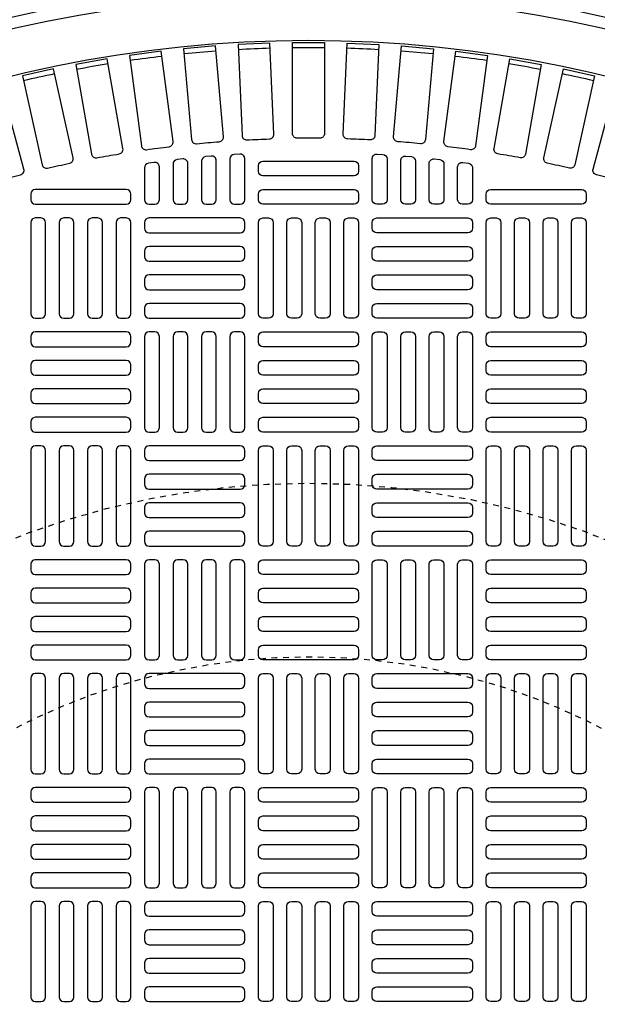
# Model space of a CAD drawing. Extents: x -285 to 5863, y 308 to 3178.
# Tile 452 of 622: x 1520 to 1530, y 1403 to 1420. Entities that reach past the tile are written whole.
import ezdxf

# ---------------------------------------------------------------- set-up
doc = ezdxf.new("R2010")
doc.units = 0
doc.header["$MEASUREMENT"] = 0
doc.linetypes.add('HIDDEN2', pattern=[0.28125, 0.1875, -0.09375])
doc.layers.get('DEFPOINTS').update_dxf_attribs({"linetype": 'CONTINUOUS'})
for name, color, linetype in [('TANK-MANHOLE-COVER-40', 2, 'CONTINUOUS'), ('TANK-MANHOLE-COVER-HATCH-40', 252, 'CONTINUOUS'), ('TANK-SLOPE', 3, 'CONTINUOUS')]:
    doc.layers.add(name, color=color, linetype=linetype)

msp = doc.modelspace()

# ---------------------------------------------------------------- linework, layer by layer
at = {"layer": 'DEFPOINTS', "color": 8, "linetype": 'HIDDEN2', "ltscale": 0.125}
msp.add_circle((1524.87105, 1398.01916), 14, dxfattribs=at)
msp.add_circle((1524.87105, 1398.01916), 14, dxfattribs=at)
msp.add_circle((1524.87105, 1398.01916), 14, dxfattribs=at)
msp.add_circle((1524.87105, 1398.01916), 14, dxfattribs=at)
at = {"layer": 'DEFPOINTS', "color": 8, "linetype": 'HIDDEN2', "ltscale": 0.5}
msp.add_circle((1524.87105, 1398.01916), 11, dxfattribs=at)
msp.add_circle((1524.87105, 1398.01916), 11, dxfattribs=at)
msp.add_circle((1524.87105, 1398.01916), 11, dxfattribs=at)
msp.add_circle((1524.87105, 1398.01916), 11, dxfattribs=at)
at = {"layer": 'TANK-MANHOLE-COVER-40', "color": 4, "linetype": 'Continuous'}
msp.add_circle((1524.87181, 1398.01916), 22.63902, dxfattribs=at)
at = {"layer": 'TANK-MANHOLE-COVER-40', "color": 1, "linetype": 'Continuous'}
msp.add_circle((1524.87181, 1398.01916), 22.44094, dxfattribs=at)
at = {"layer": 'TANK-MANHOLE-COVER-40', "color": 2, "linetype": 'Continuous'}
msp.add_circle((1524.87181, 1398.01916), 21.65354, dxfattribs=at)
at = {"layer": 'TANK-MANHOLE-COVER-HATCH-40', "linetype": 'Continuous'}
for points in [[(1522.93688, 1417.88578, -0.00491171), (1523.32754, 1417.91996, 0.41709369), (1523.39989, 1418.00533), (1523.26256, 1419.5751), (1522.71347, 1419.52706), (1522.85081, 1417.95729, 0.41709369), (1522.93688, 1417.88578)], [(1523.8053, 1417.95128, -0.00491171), (1524.19708, 1417.96838, 0.41709369), (1524.27308, 1418.05051), (1524.20435, 1419.62478), (1523.65369, 1419.60074), (1523.72242, 1418.02647, 0.41709369), (1523.8053, 1417.95128)], [(1525.06789, 1417.97883, 0.00491171), (1524.67574, 1417.97883, -0.41709369), (1524.59622, 1418.05756), (1524.59622, 1419.63333), (1525.1474, 1419.63333), (1525.1474, 1418.05756, -0.41709369), (1525.06789, 1417.97883)], [(1525.93833, 1417.95128, 0.00491171), (1525.54655, 1417.96838, -0.41709369), (1525.47055, 1418.05051), (1525.53928, 1419.62478), (1526.08994, 1419.60074), (1526.0212, 1418.02647, -0.41709369), (1525.93833, 1417.95128)], [(1526.80674, 1417.88578, 0.00491171), (1526.41608, 1417.91996, -0.41709369), (1526.34373, 1418.00533), (1526.48107, 1419.5751), (1527.03015, 1419.52706), (1526.89282, 1417.95729, -0.41709369), (1526.80674, 1417.88578)], [(1521.21276, 1417.64155, -0.00491171), (1521.59895, 1417.70964, 0.41709369), (1521.66359, 1417.80099), (1521.38996, 1419.35282), (1520.84715, 1419.25711), (1521.12078, 1417.70528, 0.41709369), (1521.21276, 1417.64155)], [(1522.07215, 1417.78248, -0.00491171), (1522.46095, 1417.83366, 0.41709369), (1522.52951, 1417.9221), (1522.32383, 1419.48439), (1521.77737, 1419.41245), (1521.98304, 1417.85016, 0.41709369), (1522.07215, 1417.78248)], [(1527.67147, 1417.78248, 0.00491171), (1527.28267, 1417.83366, -0.41709369), (1527.21412, 1417.9221), (1527.4198, 1419.48439), (1527.96626, 1419.41245), (1527.76058, 1417.85016, -0.41709369), (1527.67147, 1417.78248)], [(1528.53087, 1417.64155, 0.00491171), (1528.14468, 1417.70964, -0.41709369), (1528.08004, 1417.80099), (1528.35367, 1419.35282), (1528.89648, 1419.25711), (1528.62285, 1417.70528, -0.41709369), (1528.53087, 1417.64155)], [(1520.36032, 1417.46326, -0.00491171), (1520.74318, 1417.54814, 0.41709369), (1520.80377, 1417.64222), (1520.46271, 1419.18064), (1519.92459, 1419.06134), (1520.26565, 1417.52292, 0.41709369), (1520.36032, 1417.46326)], [(1529.38331, 1417.46326, 0.00491171), (1529.00045, 1417.54814, -0.41709369), (1528.93986, 1417.64222), (1529.28092, 1419.18064), (1529.81904, 1419.06134), (1529.47798, 1417.52292, -0.41709369), (1529.38331, 1417.46326)], [(1519.51648, 1417.24797, -0.00491171), (1519.89527, 1417.34947, 0.41709369), (1519.95169, 1417.4461), (1519.54385, 1418.96818), (1519.01145, 1418.82552), (1519.41929, 1417.30344, 0.41709369), (1519.51648, 1417.24797)], [(1530.22715, 1417.24797, 0.00491171), (1529.84836, 1417.34947, -0.41709369), (1529.79193, 1417.4461), (1530.19977, 1418.96818), (1530.73217, 1418.82552), (1530.32433, 1417.30344, -0.41709369), (1530.22715, 1417.24797)]]:
    msp.add_lwpolyline(points, format="xyb", dxfattribs=at)
for points in [[(1523.19859, 1416.83806, 0.41421356), (1523.27733, 1416.9168), (1523.27733, 1417.59307, 0.44006189), (1523.19171, 1417.67151), (1523.09328, 1417.66288, 0.3888292), (1523.02142, 1417.58444), (1523.02142, 1416.9168), (1523.02142, 1416.9168, 0.41421356), (1523.10016, 1416.83806), (1523.19859, 1416.83806)], [(1523.69071, 1416.83806, 0.41421356), (1523.76945, 1416.9168), (1523.76945, 1417.62893, 0.43261554), (1523.6858, 1417.70751), (1523.58737, 1417.70136, 0.39604796), (1523.51355, 1417.62277), (1523.51355, 1416.9168), (1523.51355, 1416.9168, 0.41421356), (1523.59229, 1416.83806), (1523.69071, 1416.83806)], [(1526.05292, 1416.83806, -0.41421356), (1525.97418, 1416.9168), (1525.97418, 1417.62893, -0.43261554), (1526.05783, 1417.70751), (1526.15625, 1417.70136, -0.39604796), (1526.23008, 1417.62277), (1526.23008, 1416.9168), (1526.23008, 1416.9168, -0.41421356), (1526.15134, 1416.83806), (1526.05292, 1416.83806)], [(1526.54504, 1416.83806, -0.41421356), (1526.4663, 1416.9168), (1526.4663, 1417.59307, -0.44006189), (1526.55192, 1417.67151), (1526.65034, 1417.66288, -0.3888292), (1526.72221, 1417.58444), (1526.72221, 1416.9168), (1526.72221, 1416.9168, -0.41421356), (1526.64347, 1416.83806), (1526.54504, 1416.83806)], [(1522.21433, 1416.83806, 0.41421356), (1522.29307, 1416.9168), (1522.29307, 1417.48387, 0.45513358), (1522.20353, 1417.56187), (1522.1051, 1417.54823, 0.37444426), (1522.03717, 1417.47024), (1522.03717, 1416.9168), (1522.03717, 1416.9168, 0.41421356), (1522.11591, 1416.83806), (1522.21433, 1416.83806)], [(1522.70646, 1416.83806, 0.41421356), (1522.7852, 1416.9168), (1522.7852, 1417.54475, 0.44756586), (1522.69762, 1417.62299), (1522.59919, 1417.61187, 0.38162971), (1522.52929, 1417.53363), (1522.52929, 1416.9168), (1522.52929, 1416.9168, 0.41421356), (1522.60803, 1416.83806), (1522.70646, 1416.83806)], [(1524.00567, 1417.50735, -0.41421356), (1524.08441, 1417.58609), (1525.65922, 1417.58609, -0.41421356), (1525.73796, 1417.50735), (1525.73796, 1417.40892, -0.41421356), (1525.65922, 1417.33018), (1524.08441, 1417.33018, -0.41421356), (1524.00567, 1417.40892)], [(1527.03717, 1416.83806, -0.41421356), (1526.95843, 1416.9168), (1526.95843, 1417.54475, -0.44756586), (1527.04601, 1417.62299), (1527.14443, 1417.61187, -0.38162971), (1527.21433, 1417.53363), (1527.21433, 1416.9168), (1527.21433, 1416.9168, -0.41421356), (1527.13559, 1416.83806), (1527.03717, 1416.83806)], [(1527.52929, 1416.83806, -0.41421356), (1527.45055, 1416.9168), (1527.45055, 1417.48387, -0.45513358), (1527.5401, 1417.56187), (1527.63852, 1417.54823, -0.37444426), (1527.70646, 1417.47024), (1527.70646, 1416.9168), (1527.70646, 1416.9168, -0.41421356), (1527.62772, 1416.83806), (1527.52929, 1416.83806)], [(1521.80095, 1417.01522, 0.41421356), (1521.72221, 1417.09396), (1520.1474, 1417.09396, 0.41421356), (1520.06866, 1417.01522), (1520.06866, 1416.9168, 0.41421356), (1520.1474, 1416.83806), (1521.72221, 1416.83806, 0.41421356), (1521.80095, 1416.9168)], [(1524.00567, 1417.01522, -0.41421356), (1524.08441, 1417.09396), (1525.65922, 1417.09396, -0.41421356), (1525.73796, 1417.01522), (1525.73796, 1416.9168, -0.41421356), (1525.65922, 1416.83806), (1524.08441, 1416.83806, -0.41421356), (1524.00567, 1416.9168)], [(1527.94268, 1417.01522, -0.41421356), (1528.02142, 1417.09396), (1529.59622, 1417.09396, -0.41421356), (1529.67496, 1417.01522), (1529.67496, 1416.9168, -0.41421356), (1529.59622, 1416.83806), (1528.02142, 1416.83806, -0.41421356), (1527.94268, 1416.9168)]]:
    msp.add_lwpolyline(points, format="xyb", close=True, dxfattribs=at)
at = {"layer": 'TANK-MANHOLE-COVER-HATCH-40', "linetype": 'Continuous', "flags": 128}
for points in [[(1520.24583, 1414.86955, 0.41421356), (1520.32457, 1414.94829), (1520.32457, 1416.5231, 0.41421356), (1520.24583, 1416.60184), (1520.1474, 1416.60184, 0.41421356), (1520.06866, 1416.5231), (1520.06866, 1414.94829, 0.41421356), (1520.1474, 1414.86955)], [(1520.73796, 1414.86955, 0.41421356), (1520.8167, 1414.94829), (1520.8167, 1416.5231, 0.41421356), (1520.73796, 1416.60184), (1520.63953, 1416.60184, 0.41421356), (1520.56079, 1416.5231), (1520.56079, 1414.94829, 0.41421356), (1520.63953, 1414.86955)], [(1521.23008, 1414.86955, 0.41421356), (1521.30882, 1414.94829), (1521.30882, 1416.5231, 0.41421356), (1521.23008, 1416.60184), (1521.13166, 1416.60184, 0.41421356), (1521.05292, 1416.5231), (1521.05292, 1414.94829, 0.41421356), (1521.13166, 1414.86955)], [(1521.72221, 1414.86955, 0.41421356), (1521.80095, 1414.94829), (1521.80095, 1416.5231, 0.41421356), (1521.72221, 1416.60184), (1521.62378, 1416.60184, 0.41421356), (1521.54504, 1416.5231), (1521.54504, 1414.94829, 0.41421356), (1521.62378, 1414.86955)], [(1522.03717, 1416.42467, 0.41421356), (1522.11591, 1416.34593), (1523.69071, 1416.34593, 0.41421356), (1523.76945, 1416.42467), (1523.76945, 1416.5231, 0.41421356), (1523.69071, 1416.60184), (1522.11591, 1416.60184, 0.41421356), (1522.03717, 1416.5231)], [(1524.08441, 1414.86955, -0.41421356), (1524.00567, 1414.94829), (1524.00567, 1416.5231, -0.41421356), (1524.08441, 1416.60184), (1524.18284, 1416.60184, -0.41421356), (1524.26158, 1416.5231), (1524.26158, 1414.94829, -0.41421356), (1524.18284, 1414.86955)], [(1524.57654, 1414.86955, -0.41421356), (1524.4978, 1414.94829), (1524.4978, 1416.5231, -0.41421356), (1524.57654, 1416.60184), (1524.67496, 1416.60184, -0.41421356), (1524.7537, 1416.5231), (1524.7537, 1414.94829, -0.41421356), (1524.67496, 1414.86955)], [(1525.06866, 1414.86955, -0.41421356), (1524.98992, 1414.94829), (1524.98992, 1416.5231, -0.41421356), (1525.06866, 1416.60184), (1525.16709, 1416.60184, -0.41421356), (1525.24583, 1416.5231), (1525.24583, 1414.94829, -0.41421356), (1525.16709, 1414.86955)], [(1525.56079, 1414.86955, -0.41421356), (1525.48205, 1414.94829), (1525.48205, 1416.5231, -0.41421356), (1525.56079, 1416.60184), (1525.65922, 1416.60184, -0.41421356), (1525.73796, 1416.5231), (1525.73796, 1414.94829, -0.41421356), (1525.65922, 1414.86955)], [(1527.70646, 1416.42467, -0.41421356), (1527.62772, 1416.34593), (1526.05292, 1416.34593, -0.41421356), (1525.97418, 1416.42467), (1525.97418, 1416.5231, -0.41421356), (1526.05292, 1416.60184), (1527.62772, 1416.60184, -0.41421356), (1527.70646, 1416.5231)], [(1528.02142, 1414.86955, -0.41421356), (1527.94268, 1414.94829), (1527.94268, 1416.5231, -0.41421356), (1528.02142, 1416.60184), (1528.11985, 1416.60184, -0.41421356), (1528.19859, 1416.5231), (1528.19859, 1414.94829, -0.41421356), (1528.11985, 1414.86955)], [(1528.51355, 1414.86955, -0.41421356), (1528.43481, 1414.94829), (1528.43481, 1416.5231, -0.41421356), (1528.51355, 1416.60184), (1528.61197, 1416.60184, -0.41421356), (1528.69071, 1416.5231), (1528.69071, 1414.94829, -0.41421356), (1528.61197, 1414.86955)], [(1529.00567, 1414.86955, -0.41421356), (1528.92693, 1414.94829), (1528.92693, 1416.5231, -0.41421356), (1529.00567, 1416.60184), (1529.1041, 1416.60184, -0.41421356), (1529.18284, 1416.5231), (1529.18284, 1414.94829, -0.41421356), (1529.1041, 1414.86955)], [(1529.4978, 1414.86955, -0.41421356), (1529.41906, 1414.94829), (1529.41906, 1416.5231, -0.41421356), (1529.4978, 1416.60184), (1529.59622, 1416.60184, -0.41421356), (1529.67496, 1416.5231), (1529.67496, 1414.94829, -0.41421356), (1529.59622, 1414.86955)], [(1522.03717, 1415.93255, 0.41421356), (1522.11591, 1415.85381), (1523.69071, 1415.85381, 0.41421356), (1523.76945, 1415.93255), (1523.76945, 1416.03097, 0.41421356), (1523.69071, 1416.10971), (1522.11591, 1416.10971, 0.41421356), (1522.03717, 1416.03097)], [(1527.70646, 1415.93255, -0.41421356), (1527.62772, 1415.85381), (1526.05292, 1415.85381, -0.41421356), (1525.97418, 1415.93255), (1525.97418, 1416.03097, -0.41421356), (1526.05292, 1416.10971), (1527.62772, 1416.10971, -0.41421356), (1527.70646, 1416.03097)], [(1522.03717, 1415.44042, 0.41421356), (1522.11591, 1415.36168), (1523.69071, 1415.36168, 0.41421356), (1523.76945, 1415.44042), (1523.76945, 1415.53884, 0.41421356), (1523.69071, 1415.61758), (1522.11591, 1415.61758, 0.41421356), (1522.03717, 1415.53884)], [(1527.70646, 1415.44042, -0.41421356), (1527.62772, 1415.36168), (1526.05292, 1415.36168, -0.41421356), (1525.97418, 1415.44042), (1525.97418, 1415.53884, -0.41421356), (1526.05292, 1415.61758), (1527.62772, 1415.61758, -0.41421356), (1527.70646, 1415.53884)], [(1522.03717, 1414.94829, 0.41421356), (1522.11591, 1414.86955), (1523.69071, 1414.86955, 0.41421356), (1523.76945, 1414.94829), (1523.76945, 1415.04672, 0.41421356), (1523.69071, 1415.12546), (1522.11591, 1415.12546, 0.41421356), (1522.03717, 1415.04672)], [(1527.70646, 1414.94829, -0.41421356), (1527.62772, 1414.86955), (1526.05292, 1414.86955, -0.41421356), (1525.97418, 1414.94829), (1525.97418, 1415.04672, -0.41421356), (1526.05292, 1415.12546), (1527.62772, 1415.12546, -0.41421356), (1527.70646, 1415.04672)], [(1521.80095, 1414.55459, 0.41421356), (1521.72221, 1414.63333), (1520.1474, 1414.63333, 0.41421356), (1520.06866, 1414.55459), (1520.06866, 1414.45617, 0.41421356), (1520.1474, 1414.37743), (1521.72221, 1414.37743, 0.41421356), (1521.80095, 1414.45617)], [(1522.21433, 1412.90105, 0.41421356), (1522.29307, 1412.97979), (1522.29307, 1414.55459, 0.41421356), (1522.21433, 1414.63333), (1522.11591, 1414.63333, 0.41421356), (1522.03717, 1414.55459), (1522.03717, 1412.97979, 0.41421356), (1522.11591, 1412.90105)], [(1522.70646, 1412.90105, 0.41421356), (1522.7852, 1412.97979), (1522.7852, 1414.55459, 0.41421356), (1522.70646, 1414.63333), (1522.60803, 1414.63333, 0.41421356), (1522.52929, 1414.55459), (1522.52929, 1412.97979, 0.41421356), (1522.60803, 1412.90105)], [(1523.19859, 1412.90105, 0.41421356), (1523.27733, 1412.97979), (1523.27733, 1414.55459, 0.41421356), (1523.19859, 1414.63333), (1523.10016, 1414.63333, 0.41421356), (1523.02142, 1414.55459), (1523.02142, 1412.97979, 0.41421356), (1523.10016, 1412.90105)], [(1523.69071, 1412.90105, 0.41421356), (1523.76945, 1412.97979), (1523.76945, 1414.55459, 0.41421356), (1523.69071, 1414.63333), (1523.59229, 1414.63333, 0.41421356), (1523.51355, 1414.55459), (1523.51355, 1412.97979, 0.41421356), (1523.59229, 1412.90105)], [(1524.00567, 1414.55459, -0.41421356), (1524.08441, 1414.63333), (1525.65922, 1414.63333, -0.41421356), (1525.73796, 1414.55459), (1525.73796, 1414.45617, -0.41421356), (1525.65922, 1414.37743), (1524.08441, 1414.37743, -0.41421356), (1524.00567, 1414.45617)], [(1526.05292, 1412.90105, -0.41421356), (1525.97418, 1412.97979), (1525.97418, 1414.55459, -0.41421356), (1526.05292, 1414.63333), (1526.15134, 1414.63333, -0.41421356), (1526.23008, 1414.55459), (1526.23008, 1412.97979, -0.41421356), (1526.15134, 1412.90105)], [(1526.54504, 1412.90105, -0.41421356), (1526.4663, 1412.97979), (1526.4663, 1414.55459, -0.41421356), (1526.54504, 1414.63333), (1526.64347, 1414.63333, -0.41421356), (1526.72221, 1414.55459), (1526.72221, 1412.97979, -0.41421356), (1526.64347, 1412.90105)], [(1527.03717, 1412.90105, -0.41421356), (1526.95843, 1412.97979), (1526.95843, 1414.55459, -0.41421356), (1527.03717, 1414.63333), (1527.13559, 1414.63333, -0.41421356), (1527.21433, 1414.55459), (1527.21433, 1412.97979, -0.41421356), (1527.13559, 1412.90105)], [(1527.52929, 1412.90105, -0.41421356), (1527.45055, 1412.97979), (1527.45055, 1414.55459, -0.41421356), (1527.52929, 1414.63333), (1527.62772, 1414.63333, -0.41421356), (1527.70646, 1414.55459), (1527.70646, 1412.97979, -0.41421356), (1527.62772, 1412.90105)], [(1527.94268, 1414.55459, -0.41421356), (1528.02142, 1414.63333), (1529.59622, 1414.63333, -0.41421356), (1529.67496, 1414.55459), (1529.67496, 1414.45617, -0.41421356), (1529.59622, 1414.37743), (1528.02142, 1414.37743, -0.41421356), (1527.94268, 1414.45617)], [(1521.80095, 1414.06247, 0.41421356), (1521.72221, 1414.14121), (1520.1474, 1414.14121, 0.41421356), (1520.06866, 1414.06247), (1520.06866, 1413.96404, 0.41421356), (1520.1474, 1413.8853), (1521.72221, 1413.8853, 0.41421356), (1521.80095, 1413.96404)], [(1524.00567, 1414.06247, -0.41421356), (1524.08441, 1414.14121), (1525.65922, 1414.14121, -0.41421356), (1525.73796, 1414.06247), (1525.73796, 1413.96404, -0.41421356), (1525.65922, 1413.8853), (1524.08441, 1413.8853, -0.41421356), (1524.00567, 1413.96404)], [(1527.94268, 1414.06247, -0.41421356), (1528.02142, 1414.14121), (1529.59622, 1414.14121, -0.41421356), (1529.67496, 1414.06247), (1529.67496, 1413.96404, -0.41421356), (1529.59622, 1413.8853), (1528.02142, 1413.8853, -0.41421356), (1527.94268, 1413.96404)], [(1521.80095, 1413.57034, 0.41421356), (1521.72221, 1413.64908), (1520.1474, 1413.64908, 0.41421356), (1520.06866, 1413.57034), (1520.06866, 1413.47192, 0.41421356), (1520.1474, 1413.39318), (1521.72221, 1413.39318, 0.41421356), (1521.80095, 1413.47192)], [(1524.00567, 1413.57034, -0.41421356), (1524.08441, 1413.64908), (1525.65922, 1413.64908, -0.41421356), (1525.73796, 1413.57034), (1525.73796, 1413.47192, -0.41421356), (1525.65922, 1413.39318), (1524.08441, 1413.39318, -0.41421356), (1524.00567, 1413.47192)], [(1527.94268, 1413.57034, -0.41421356), (1528.02142, 1413.64908), (1529.59622, 1413.64908, -0.41421356), (1529.67496, 1413.57034), (1529.67496, 1413.47192, -0.41421356), (1529.59622, 1413.39318), (1528.02142, 1413.39318, -0.41421356), (1527.94268, 1413.47192)], [(1521.80095, 1413.07821, 0.41421356), (1521.72221, 1413.15695), (1520.1474, 1413.15695, 0.41421356), (1520.06866, 1413.07821), (1520.06866, 1412.97979, 0.41421356), (1520.1474, 1412.90105), (1521.72221, 1412.90105, 0.41421356), (1521.80095, 1412.97979)], [(1524.00567, 1413.07821, -0.41421356), (1524.08441, 1413.15695), (1525.65922, 1413.15695, -0.41421356), (1525.73796, 1413.07821), (1525.73796, 1412.97979, -0.41421356), (1525.65922, 1412.90105), (1524.08441, 1412.90105, -0.41421356), (1524.00567, 1412.97979)], [(1527.94268, 1413.07821, -0.41421356), (1528.02142, 1413.15695), (1529.59622, 1413.15695, -0.41421356), (1529.67496, 1413.07821), (1529.67496, 1412.97979, -0.41421356), (1529.59622, 1412.90105), (1528.02142, 1412.90105, -0.41421356), (1527.94268, 1412.97979)], [(1520.24583, 1410.93255, 0.41421356), (1520.32457, 1411.01129), (1520.32457, 1412.58609, 0.41421356), (1520.24583, 1412.66483), (1520.1474, 1412.66483, 0.41421356), (1520.06866, 1412.58609), (1520.06866, 1411.01129, 0.41421356), (1520.1474, 1410.93255)], [(1520.73796, 1410.93255, 0.41421356), (1520.8167, 1411.01129), (1520.8167, 1412.58609, 0.41421356), (1520.73796, 1412.66483), (1520.63953, 1412.66483, 0.41421356), (1520.56079, 1412.58609), (1520.56079, 1411.01129, 0.41421356), (1520.63953, 1410.93255)], [(1521.23008, 1410.93255, 0.41421356), (1521.30882, 1411.01129), (1521.30882, 1412.58609, 0.41421356), (1521.23008, 1412.66483), (1521.13166, 1412.66483, 0.41421356), (1521.05292, 1412.58609), (1521.05292, 1411.01129, 0.41421356), (1521.13166, 1410.93255)], [(1521.72221, 1410.93255, 0.41421356), (1521.80095, 1411.01129), (1521.80095, 1412.58609, 0.41421356), (1521.72221, 1412.66483), (1521.62378, 1412.66483, 0.41421356), (1521.54504, 1412.58609), (1521.54504, 1411.01129, 0.41421356), (1521.62378, 1410.93255)], [(1522.03717, 1412.48766, 0.41421356), (1522.11591, 1412.40892), (1523.69071, 1412.40892, 0.41421356), (1523.76945, 1412.48766), (1523.76945, 1412.58609, 0.41421356), (1523.69071, 1412.66483), (1522.11591, 1412.66483, 0.41421356), (1522.03717, 1412.58609)], [(1524.08441, 1410.93255, -0.41421356), (1524.00567, 1411.01129), (1524.00567, 1412.58609, -0.41421356), (1524.08441, 1412.66483), (1524.18284, 1412.66483, -0.41421356), (1524.26158, 1412.58609), (1524.26158, 1411.01129, -0.41421356), (1524.18284, 1410.93255)], [(1524.57654, 1410.93255, -0.41421356), (1524.4978, 1411.01129), (1524.4978, 1412.58609, -0.41421356), (1524.57654, 1412.66483), (1524.67496, 1412.66483, -0.41421356), (1524.7537, 1412.58609), (1524.7537, 1411.01129, -0.41421356), (1524.67496, 1410.93255)], [(1525.06866, 1410.93255, -0.41421356), (1524.98992, 1411.01129), (1524.98992, 1412.58609, -0.41421356), (1525.06866, 1412.66483), (1525.16709, 1412.66483, -0.41421356), (1525.24583, 1412.58609), (1525.24583, 1411.01129, -0.41421356), (1525.16709, 1410.93255)], [(1525.56079, 1410.93255, -0.41421356), (1525.48205, 1411.01129), (1525.48205, 1412.58609, -0.41421356), (1525.56079, 1412.66483), (1525.65922, 1412.66483, -0.41421356), (1525.73796, 1412.58609), (1525.73796, 1411.01129, -0.41421356), (1525.65922, 1410.93255)], [(1527.70646, 1412.48766, -0.41421356), (1527.62772, 1412.40892), (1526.05292, 1412.40892, -0.41421356), (1525.97418, 1412.48766), (1525.97418, 1412.58609, -0.41421356), (1526.05292, 1412.66483), (1527.62772, 1412.66483, -0.41421356), (1527.70646, 1412.58609)], [(1528.02142, 1410.93255, -0.41421356), (1527.94268, 1411.01129), (1527.94268, 1412.58609, -0.41421356), (1528.02142, 1412.66483), (1528.11985, 1412.66483, -0.41421356), (1528.19859, 1412.58609), (1528.19859, 1411.01129, -0.41421356), (1528.11985, 1410.93255)], [(1528.51355, 1410.93255, -0.41421356), (1528.43481, 1411.01129), (1528.43481, 1412.58609, -0.41421356), (1528.51355, 1412.66483), (1528.61197, 1412.66483, -0.41421356), (1528.69071, 1412.58609), (1528.69071, 1411.01129, -0.41421356), (1528.61197, 1410.93255)], [(1529.00567, 1410.93255, -0.41421356), (1528.92693, 1411.01129), (1528.92693, 1412.58609, -0.41421356), (1529.00567, 1412.66483), (1529.1041, 1412.66483, -0.41421356), (1529.18284, 1412.58609), (1529.18284, 1411.01129, -0.41421356), (1529.1041, 1410.93255)], [(1529.4978, 1410.93255, -0.41421356), (1529.41906, 1411.01129), (1529.41906, 1412.58609, -0.41421356), (1529.4978, 1412.66483), (1529.59622, 1412.66483, -0.41421356), (1529.67496, 1412.58609), (1529.67496, 1411.01129, -0.41421356), (1529.59622, 1410.93255)], [(1522.03717, 1411.99554, 0.41421356), (1522.11591, 1411.9168), (1523.69071, 1411.9168, 0.41421356), (1523.76945, 1411.99554), (1523.76945, 1412.09396, 0.41421356), (1523.69071, 1412.1727), (1522.11591, 1412.1727, 0.41421356), (1522.03717, 1412.09396)], [(1527.70646, 1411.99554, -0.41421356), (1527.62772, 1411.9168), (1526.05292, 1411.9168, -0.41421356), (1525.97418, 1411.99554), (1525.97418, 1412.09396, -0.41421356), (1526.05292, 1412.1727), (1527.62772, 1412.1727, -0.41421356), (1527.70646, 1412.09396)], [(1522.03717, 1411.50341, 0.41421356), (1522.11591, 1411.42467), (1523.69071, 1411.42467, 0.41421356), (1523.76945, 1411.50341), (1523.76945, 1411.60184, 0.41421356), (1523.69071, 1411.68058), (1522.11591, 1411.68058, 0.41421356), (1522.03717, 1411.60184)], [(1527.70646, 1411.50341, -0.41421356), (1527.62772, 1411.42467), (1526.05292, 1411.42467, -0.41421356), (1525.97418, 1411.50341), (1525.97418, 1411.60184, -0.41421356), (1526.05292, 1411.68058), (1527.62772, 1411.68058, -0.41421356), (1527.70646, 1411.60184)], [(1522.03717, 1411.01129, 0.41421356), (1522.11591, 1410.93255), (1523.69071, 1410.93255, 0.41421356), (1523.76945, 1411.01129), (1523.76945, 1411.10971, 0.41421356), (1523.69071, 1411.18845), (1522.11591, 1411.18845, 0.41421356), (1522.03717, 1411.10971)], [(1527.70646, 1411.01129, -0.41421356), (1527.62772, 1410.93255), (1526.05292, 1410.93255, -0.41421356), (1525.97418, 1411.01129), (1525.97418, 1411.10971, -0.41421356), (1526.05292, 1411.18845), (1527.62772, 1411.18845, -0.41421356), (1527.70646, 1411.10971)], [(1521.80095, 1410.61758, 0.41421356), (1521.72221, 1410.69632), (1520.1474, 1410.69632, 0.41421356), (1520.06866, 1410.61758), (1520.06866, 1410.51916, 0.41421356), (1520.1474, 1410.44042), (1521.72221, 1410.44042, 0.41421356), (1521.80095, 1410.51916)], [(1522.21433, 1408.96404, 0.41421356), (1522.29307, 1409.04278), (1522.29307, 1410.61758, 0.41421356), (1522.21433, 1410.69632), (1522.11591, 1410.69632, 0.41421356), (1522.03717, 1410.61758), (1522.03717, 1409.04278, 0.41421356), (1522.11591, 1408.96404)], [(1522.70646, 1408.96404, 0.41421356), (1522.7852, 1409.04278), (1522.7852, 1410.61758, 0.41421356), (1522.70646, 1410.69632), (1522.60803, 1410.69632, 0.41421356), (1522.52929, 1410.61758), (1522.52929, 1409.04278, 0.41421356), (1522.60803, 1408.96404)], [(1523.19859, 1408.96404, 0.41421356), (1523.27733, 1409.04278), (1523.27733, 1410.61758, 0.41421356), (1523.19859, 1410.69632), (1523.10016, 1410.69632, 0.41421356), (1523.02142, 1410.61758), (1523.02142, 1409.04278, 0.41421356), (1523.10016, 1408.96404)], [(1523.69071, 1408.96404, 0.41421356), (1523.76945, 1409.04278), (1523.76945, 1410.61758, 0.41421356), (1523.69071, 1410.69632), (1523.59229, 1410.69632, 0.41421356), (1523.51355, 1410.61758), (1523.51355, 1409.04278, 0.41421356), (1523.59229, 1408.96404)], [(1524.00567, 1410.61758, -0.41421356), (1524.08441, 1410.69632), (1525.65922, 1410.69632, -0.41421356), (1525.73796, 1410.61758), (1525.73796, 1410.51916, -0.41421356), (1525.65922, 1410.44042), (1524.08441, 1410.44042, -0.41421356), (1524.00567, 1410.51916)], [(1526.05292, 1408.96404, -0.41421356), (1525.97418, 1409.04278), (1525.97418, 1410.61758, -0.41421356), (1526.05292, 1410.69632), (1526.15134, 1410.69632, -0.41421356), (1526.23008, 1410.61758), (1526.23008, 1409.04278, -0.41421356), (1526.15134, 1408.96404)], [(1526.54504, 1408.96404, -0.41421356), (1526.4663, 1409.04278), (1526.4663, 1410.61758, -0.41421356), (1526.54504, 1410.69632), (1526.64347, 1410.69632, -0.41421356), (1526.72221, 1410.61758), (1526.72221, 1409.04278, -0.41421356), (1526.64347, 1408.96404)], [(1527.03717, 1408.96404, -0.41421356), (1526.95843, 1409.04278), (1526.95843, 1410.61758, -0.41421356), (1527.03717, 1410.69632), (1527.13559, 1410.69632, -0.41421356), (1527.21433, 1410.61758), (1527.21433, 1409.04278, -0.41421356), (1527.13559, 1408.96404)], [(1527.52929, 1408.96404, -0.41421356), (1527.45055, 1409.04278), (1527.45055, 1410.61758, -0.41421356), (1527.52929, 1410.69632), (1527.62772, 1410.69632, -0.41421356), (1527.70646, 1410.61758), (1527.70646, 1409.04278, -0.41421356), (1527.62772, 1408.96404)], [(1527.94268, 1410.61758, -0.41421356), (1528.02142, 1410.69632), (1529.59622, 1410.69632, -0.41421356), (1529.67496, 1410.61758), (1529.67496, 1410.51916, -0.41421356), (1529.59622, 1410.44042), (1528.02142, 1410.44042, -0.41421356), (1527.94268, 1410.51916)], [(1521.80095, 1410.12546, 0.41421356), (1521.72221, 1410.2042), (1520.1474, 1410.2042, 0.41421356), (1520.06866, 1410.12546), (1520.06866, 1410.02703, 0.41421356), (1520.1474, 1409.94829), (1521.72221, 1409.94829, 0.41421356), (1521.80095, 1410.02703)], [(1524.00567, 1410.12546, -0.41421356), (1524.08441, 1410.2042), (1525.65922, 1410.2042, -0.41421356), (1525.73796, 1410.12546), (1525.73796, 1410.02703, -0.41421356), (1525.65922, 1409.94829), (1524.08441, 1409.94829, -0.41421356), (1524.00567, 1410.02703)], [(1527.94268, 1410.12546, -0.41421356), (1528.02142, 1410.2042), (1529.59622, 1410.2042, -0.41421356), (1529.67496, 1410.12546), (1529.67496, 1410.02703, -0.41421356), (1529.59622, 1409.94829), (1528.02142, 1409.94829, -0.41421356), (1527.94268, 1410.02703)], [(1521.80095, 1409.63333, 0.41421356), (1521.72221, 1409.71207), (1520.1474, 1409.71207, 0.41421356), (1520.06866, 1409.63333), (1520.06866, 1409.53491, 0.41421356), (1520.1474, 1409.45617), (1521.72221, 1409.45617, 0.41421356), (1521.80095, 1409.53491)], [(1524.00567, 1409.63333, -0.41421356), (1524.08441, 1409.71207), (1525.65922, 1409.71207, -0.41421356), (1525.73796, 1409.63333), (1525.73796, 1409.53491, -0.41421356), (1525.65922, 1409.45617), (1524.08441, 1409.45617, -0.41421356), (1524.00567, 1409.53491)], [(1527.94268, 1409.63333, -0.41421356), (1528.02142, 1409.71207), (1529.59622, 1409.71207, -0.41421356), (1529.67496, 1409.63333), (1529.67496, 1409.53491, -0.41421356), (1529.59622, 1409.45617), (1528.02142, 1409.45617, -0.41421356), (1527.94268, 1409.53491)], [(1521.80095, 1409.14121, 0.41421356), (1521.72221, 1409.21995), (1520.1474, 1409.21995, 0.41421356), (1520.06866, 1409.14121), (1520.06866, 1409.04278, 0.41421356), (1520.1474, 1408.96404), (1521.72221, 1408.96404, 0.41421356), (1521.80095, 1409.04278)], [(1524.00567, 1409.14121, -0.41421356), (1524.08441, 1409.21995), (1525.65922, 1409.21995, -0.41421356), (1525.73796, 1409.14121), (1525.73796, 1409.04278, -0.41421356), (1525.65922, 1408.96404), (1524.08441, 1408.96404, -0.41421356), (1524.00567, 1409.04278)], [(1527.94268, 1409.14121, -0.41421356), (1528.02142, 1409.21995), (1529.59622, 1409.21995, -0.41421356), (1529.67496, 1409.14121), (1529.67496, 1409.04278, -0.41421356), (1529.59622, 1408.96404), (1528.02142, 1408.96404, -0.41421356), (1527.94268, 1409.04278)], [(1520.24583, 1406.99554, 0.41421356), (1520.32457, 1407.07428), (1520.32457, 1408.64908, 0.41421356), (1520.24583, 1408.72782), (1520.1474, 1408.72782, 0.41421356), (1520.06866, 1408.64908), (1520.06866, 1407.07428, 0.41421356), (1520.1474, 1406.99554)], [(1520.73796, 1406.99554, 0.41421356), (1520.8167, 1407.07428), (1520.8167, 1408.64908, 0.41421356), (1520.73796, 1408.72782), (1520.63953, 1408.72782, 0.41421356), (1520.56079, 1408.64908), (1520.56079, 1407.07428, 0.41421356), (1520.63953, 1406.99554)], [(1521.23008, 1406.99554, 0.41421356), (1521.30882, 1407.07428), (1521.30882, 1408.64908, 0.41421356), (1521.23008, 1408.72782), (1521.13166, 1408.72782, 0.41421356), (1521.05292, 1408.64908), (1521.05292, 1407.07428, 0.41421356), (1521.13166, 1406.99554)], [(1521.72221, 1406.99554, 0.41421356), (1521.80095, 1407.07428), (1521.80095, 1408.64908, 0.41421356), (1521.72221, 1408.72782), (1521.62378, 1408.72782, 0.41421356), (1521.54504, 1408.64908), (1521.54504, 1407.07428, 0.41421356), (1521.62378, 1406.99554)], [(1522.03717, 1408.55066, 0.41421356), (1522.11591, 1408.47192), (1523.69071, 1408.47192, 0.41421356), (1523.76945, 1408.55066), (1523.76945, 1408.64908, 0.41421356), (1523.69071, 1408.72782), (1522.11591, 1408.72782, 0.41421356), (1522.03717, 1408.64908)], [(1524.08441, 1406.99554, -0.41421356), (1524.00567, 1407.07428), (1524.00567, 1408.64908, -0.41421356), (1524.08441, 1408.72782), (1524.18284, 1408.72782, -0.41421356), (1524.26158, 1408.64908), (1524.26158, 1407.07428, -0.41421356), (1524.18284, 1406.99554)], [(1524.57654, 1406.99554, -0.41421356), (1524.4978, 1407.07428), (1524.4978, 1408.64908, -0.41421356), (1524.57654, 1408.72782), (1524.67496, 1408.72782, -0.41421356), (1524.7537, 1408.64908), (1524.7537, 1407.07428, -0.41421356), (1524.67496, 1406.99554)], [(1525.06866, 1406.99554, -0.41421356), (1524.98992, 1407.07428), (1524.98992, 1408.64908, -0.41421356), (1525.06866, 1408.72782), (1525.16709, 1408.72782, -0.41421356), (1525.24583, 1408.64908), (1525.24583, 1407.07428, -0.41421356), (1525.16709, 1406.99554)], [(1525.56079, 1406.99554, -0.41421356), (1525.48205, 1407.07428), (1525.48205, 1408.64908, -0.41421356), (1525.56079, 1408.72782), (1525.65922, 1408.72782, -0.41421356), (1525.73796, 1408.64908), (1525.73796, 1407.07428, -0.41421356), (1525.65922, 1406.99554)], [(1527.70646, 1408.55066, -0.41421356), (1527.62772, 1408.47192), (1526.05292, 1408.47192, -0.41421356), (1525.97418, 1408.55066), (1525.97418, 1408.64908, -0.41421356), (1526.05292, 1408.72782), (1527.62772, 1408.72782, -0.41421356), (1527.70646, 1408.64908)], [(1528.02142, 1406.99554, -0.41421356), (1527.94268, 1407.07428), (1527.94268, 1408.64908, -0.41421356), (1528.02142, 1408.72782), (1528.11985, 1408.72782, -0.41421356), (1528.19859, 1408.64908), (1528.19859, 1407.07428, -0.41421356), (1528.11985, 1406.99554)], [(1528.51355, 1406.99554, -0.41421356), (1528.43481, 1407.07428), (1528.43481, 1408.64908, -0.41421356), (1528.51355, 1408.72782), (1528.61197, 1408.72782, -0.41421356), (1528.69071, 1408.64908), (1528.69071, 1407.07428, -0.41421356), (1528.61197, 1406.99554)], [(1529.00567, 1406.99554, -0.41421356), (1528.92693, 1407.07428), (1528.92693, 1408.64908, -0.41421356), (1529.00567, 1408.72782), (1529.1041, 1408.72782, -0.41421356), (1529.18284, 1408.64908), (1529.18284, 1407.07428, -0.41421356), (1529.1041, 1406.99554)], [(1529.4978, 1406.99554, -0.41421356), (1529.41906, 1407.07428), (1529.41906, 1408.64908, -0.41421356), (1529.4978, 1408.72782), (1529.59622, 1408.72782, -0.41421356), (1529.67496, 1408.64908), (1529.67496, 1407.07428, -0.41421356), (1529.59622, 1406.99554)], [(1522.03717, 1408.05853, 0.41421356), (1522.11591, 1407.97979), (1523.69071, 1407.97979, 0.41421356), (1523.76945, 1408.05853), (1523.76945, 1408.15695, 0.41421356), (1523.69071, 1408.23569), (1522.11591, 1408.23569, 0.41421356), (1522.03717, 1408.15695)], [(1527.70646, 1408.05853, -0.41421356), (1527.62772, 1407.97979), (1526.05292, 1407.97979, -0.41421356), (1525.97418, 1408.05853), (1525.97418, 1408.15695, -0.41421356), (1526.05292, 1408.23569), (1527.62772, 1408.23569, -0.41421356), (1527.70646, 1408.15695)], [(1522.03717, 1407.5664, 0.41421356), (1522.11591, 1407.48766), (1523.69071, 1407.48766, 0.41421356), (1523.76945, 1407.5664), (1523.76945, 1407.66483, 0.41421356), (1523.69071, 1407.74357), (1522.11591, 1407.74357, 0.41421356), (1522.03717, 1407.66483)], [(1527.70646, 1407.5664, -0.41421356), (1527.62772, 1407.48766), (1526.05292, 1407.48766, -0.41421356), (1525.97418, 1407.5664), (1525.97418, 1407.66483, -0.41421356), (1526.05292, 1407.74357), (1527.62772, 1407.74357, -0.41421356), (1527.70646, 1407.66483)], [(1522.03717, 1407.07428, 0.41421356), (1522.11591, 1406.99554), (1523.69071, 1406.99554, 0.41421356), (1523.76945, 1407.07428), (1523.76945, 1407.1727, 0.41421356), (1523.69071, 1407.25144), (1522.11591, 1407.25144, 0.41421356), (1522.03717, 1407.1727)], [(1527.70646, 1407.07428, -0.41421356), (1527.62772, 1406.99554), (1526.05292, 1406.99554, -0.41421356), (1525.97418, 1407.07428), (1525.97418, 1407.1727, -0.41421356), (1526.05292, 1407.25144), (1527.62772, 1407.25144, -0.41421356), (1527.70646, 1407.1727)], [(1521.80095, 1406.68058, 0.41421356), (1521.72221, 1406.75932), (1520.1474, 1406.75932, 0.41421356), (1520.06866, 1406.68058), (1520.06866, 1406.58215, 0.41421356), (1520.1474, 1406.50341), (1521.72221, 1406.50341, 0.41421356), (1521.80095, 1406.58215)], [(1522.21433, 1405.02703, 0.41421356), (1522.29307, 1405.10577), (1522.29307, 1406.68058, 0.41421356), (1522.21433, 1406.75932), (1522.11591, 1406.75932, 0.41421356), (1522.03717, 1406.68058), (1522.03717, 1405.10577, 0.41421356), (1522.11591, 1405.02703)], [(1522.70646, 1405.02703, 0.41421356), (1522.7852, 1405.10577), (1522.7852, 1406.68058, 0.41421356), (1522.70646, 1406.75932), (1522.60803, 1406.75932, 0.41421356), (1522.52929, 1406.68058), (1522.52929, 1405.10577, 0.41421356), (1522.60803, 1405.02703)], [(1523.19859, 1405.02703, 0.41421356), (1523.27733, 1405.10577), (1523.27733, 1406.68058, 0.41421356), (1523.19859, 1406.75932), (1523.10016, 1406.75932, 0.41421356), (1523.02142, 1406.68058), (1523.02142, 1405.10577, 0.41421356), (1523.10016, 1405.02703)], [(1523.69071, 1405.02703, 0.41421356), (1523.76945, 1405.10577), (1523.76945, 1406.68058, 0.41421356), (1523.69071, 1406.75932), (1523.59229, 1406.75932, 0.41421356), (1523.51355, 1406.68058), (1523.51355, 1405.10577, 0.41421356), (1523.59229, 1405.02703)], [(1524.00567, 1406.68058, -0.41421356), (1524.08441, 1406.75932), (1525.65922, 1406.75932, -0.41421356), (1525.73796, 1406.68058), (1525.73796, 1406.58215, -0.41421356), (1525.65922, 1406.50341), (1524.08441, 1406.50341, -0.41421356), (1524.00567, 1406.58215)], [(1526.05292, 1405.02703, -0.41421356), (1525.97418, 1405.10577), (1525.97418, 1406.68058, -0.41421356), (1526.05292, 1406.75932), (1526.15134, 1406.75932, -0.41421356), (1526.23008, 1406.68058), (1526.23008, 1405.10577, -0.41421356), (1526.15134, 1405.02703)], [(1526.54504, 1405.02703, -0.41421356), (1526.4663, 1405.10577), (1526.4663, 1406.68058, -0.41421356), (1526.54504, 1406.75932), (1526.64347, 1406.75932, -0.41421356), (1526.72221, 1406.68058), (1526.72221, 1405.10577, -0.41421356), (1526.64347, 1405.02703)], [(1527.03717, 1405.02703, -0.41421356), (1526.95843, 1405.10577), (1526.95843, 1406.68058, -0.41421356), (1527.03717, 1406.75932), (1527.13559, 1406.75932, -0.41421356), (1527.21433, 1406.68058), (1527.21433, 1405.10577, -0.41421356), (1527.13559, 1405.02703)], [(1527.52929, 1405.02703, -0.41421356), (1527.45055, 1405.10577), (1527.45055, 1406.68058, -0.41421356), (1527.52929, 1406.75932), (1527.62772, 1406.75932, -0.41421356), (1527.70646, 1406.68058), (1527.70646, 1405.10577, -0.41421356), (1527.62772, 1405.02703)], [(1527.94268, 1406.68058, -0.41421356), (1528.02142, 1406.75932), (1529.59622, 1406.75932, -0.41421356), (1529.67496, 1406.68058), (1529.67496, 1406.58215, -0.41421356), (1529.59622, 1406.50341), (1528.02142, 1406.50341, -0.41421356), (1527.94268, 1406.58215)], [(1521.80095, 1406.18845, 0.41421356), (1521.72221, 1406.26719), (1520.1474, 1406.26719, 0.41421356), (1520.06866, 1406.18845), (1520.06866, 1406.09003, 0.41421356), (1520.1474, 1406.01129), (1521.72221, 1406.01129, 0.41421356), (1521.80095, 1406.09003)], [(1524.00567, 1406.18845, -0.41421356), (1524.08441, 1406.26719), (1525.65922, 1406.26719, -0.41421356), (1525.73796, 1406.18845), (1525.73796, 1406.09003, -0.41421356), (1525.65922, 1406.01129), (1524.08441, 1406.01129, -0.41421356), (1524.00567, 1406.09003)], [(1527.94268, 1406.18845, -0.41421356), (1528.02142, 1406.26719), (1529.59622, 1406.26719, -0.41421356), (1529.67496, 1406.18845), (1529.67496, 1406.09003, -0.41421356), (1529.59622, 1406.01129), (1528.02142, 1406.01129, -0.41421356), (1527.94268, 1406.09003)], [(1521.80095, 1405.69632, 0.41421356), (1521.72221, 1405.77506), (1520.1474, 1405.77506, 0.41421356), (1520.06866, 1405.69632), (1520.06866, 1405.5979, 0.41421356), (1520.1474, 1405.51916), (1521.72221, 1405.51916, 0.41421356), (1521.80095, 1405.5979)], [(1524.00567, 1405.69632, -0.41421356), (1524.08441, 1405.77506), (1525.65922, 1405.77506, -0.41421356), (1525.73796, 1405.69632), (1525.73796, 1405.5979, -0.41421356), (1525.65922, 1405.51916), (1524.08441, 1405.51916, -0.41421356), (1524.00567, 1405.5979)], [(1527.94268, 1405.69632, -0.41421356), (1528.02142, 1405.77506), (1529.59622, 1405.77506, -0.41421356), (1529.67496, 1405.69632), (1529.67496, 1405.5979, -0.41421356), (1529.59622, 1405.51916), (1528.02142, 1405.51916, -0.41421356), (1527.94268, 1405.5979)], [(1521.80095, 1405.2042, 0.41421356), (1521.72221, 1405.28294), (1520.1474, 1405.28294, 0.41421356), (1520.06866, 1405.2042), (1520.06866, 1405.10577, 0.41421356), (1520.1474, 1405.02703), (1521.72221, 1405.02703, 0.41421356), (1521.80095, 1405.10577)], [(1524.00567, 1405.2042, -0.41421356), (1524.08441, 1405.28294), (1525.65922, 1405.28294, -0.41421356), (1525.73796, 1405.2042), (1525.73796, 1405.10577, -0.41421356), (1525.65922, 1405.02703), (1524.08441, 1405.02703, -0.41421356), (1524.00567, 1405.10577)], [(1527.94268, 1405.2042, -0.41421356), (1528.02142, 1405.28294), (1529.59622, 1405.28294, -0.41421356), (1529.67496, 1405.2042), (1529.67496, 1405.10577, -0.41421356), (1529.59622, 1405.02703), (1528.02142, 1405.02703, -0.41421356), (1527.94268, 1405.10577)], [(1520.24583, 1403.05853, 0.41421356), (1520.32457, 1403.13727), (1520.32457, 1404.71207, 0.41421356), (1520.24583, 1404.79081), (1520.1474, 1404.79081, 0.41421356), (1520.06866, 1404.71207), (1520.06866, 1403.13727, 0.41421356), (1520.1474, 1403.05853)], [(1520.73796, 1403.05853, 0.41421356), (1520.8167, 1403.13727), (1520.8167, 1404.71207, 0.41421356), (1520.73796, 1404.79081), (1520.63953, 1404.79081, 0.41421356), (1520.56079, 1404.71207), (1520.56079, 1403.13727, 0.41421356), (1520.63953, 1403.05853)], [(1521.23008, 1403.05853, 0.41421356), (1521.30882, 1403.13727), (1521.30882, 1404.71207, 0.41421356), (1521.23008, 1404.79081), (1521.13166, 1404.79081, 0.41421356), (1521.05292, 1404.71207), (1521.05292, 1403.13727, 0.41421356), (1521.13166, 1403.05853)], [(1521.72221, 1403.05853, 0.41421356), (1521.80095, 1403.13727), (1521.80095, 1404.71207, 0.41421356), (1521.72221, 1404.79081), (1521.62378, 1404.79081, 0.41421356), (1521.54504, 1404.71207), (1521.54504, 1403.13727, 0.41421356), (1521.62378, 1403.05853)], [(1522.03717, 1404.61365, 0.41421356), (1522.11591, 1404.53491), (1523.69071, 1404.53491, 0.41421356), (1523.76945, 1404.61365), (1523.76945, 1404.71207, 0.41421356), (1523.69071, 1404.79081), (1522.11591, 1404.79081, 0.41421356), (1522.03717, 1404.71207)], [(1524.08441, 1403.05853, -0.41421356), (1524.00567, 1403.13727), (1524.00567, 1404.71207, -0.41421356), (1524.08441, 1404.79081), (1524.18284, 1404.79081, -0.41421356), (1524.26158, 1404.71207), (1524.26158, 1403.13727, -0.41421356), (1524.18284, 1403.05853)], [(1524.57654, 1403.05853, -0.41421356), (1524.4978, 1403.13727), (1524.4978, 1404.71207, -0.41421356), (1524.57654, 1404.79081), (1524.67496, 1404.79081, -0.41421356), (1524.7537, 1404.71207), (1524.7537, 1403.13727, -0.41421356), (1524.67496, 1403.05853)], [(1525.06866, 1403.05853, -0.41421356), (1524.98992, 1403.13727), (1524.98992, 1404.71207, -0.41421356), (1525.06866, 1404.79081), (1525.16709, 1404.79081, -0.41421356), (1525.24583, 1404.71207), (1525.24583, 1403.13727, -0.41421356), (1525.16709, 1403.05853)], [(1525.56079, 1403.05853, -0.41421356), (1525.48205, 1403.13727), (1525.48205, 1404.71207, -0.41421356), (1525.56079, 1404.79081), (1525.65922, 1404.79081, -0.41421356), (1525.73796, 1404.71207), (1525.73796, 1403.13727, -0.41421356), (1525.65922, 1403.05853)], [(1527.70646, 1404.61365, -0.41421356), (1527.62772, 1404.53491), (1526.05292, 1404.53491, -0.41421356), (1525.97418, 1404.61365), (1525.97418, 1404.71207, -0.41421356), (1526.05292, 1404.79081), (1527.62772, 1404.79081, -0.41421356), (1527.70646, 1404.71207)], [(1528.02142, 1403.05853, -0.41421356), (1527.94268, 1403.13727), (1527.94268, 1404.71207, -0.41421356), (1528.02142, 1404.79081), (1528.11985, 1404.79081, -0.41421356), (1528.19859, 1404.71207), (1528.19859, 1403.13727, -0.41421356), (1528.11985, 1403.05853)], [(1528.51355, 1403.05853, -0.41421356), (1528.43481, 1403.13727), (1528.43481, 1404.71207, -0.41421356), (1528.51355, 1404.79081), (1528.61197, 1404.79081, -0.41421356), (1528.69071, 1404.71207), (1528.69071, 1403.13727, -0.41421356), (1528.61197, 1403.05853)], [(1529.00567, 1403.05853, -0.41421356), (1528.92693, 1403.13727), (1528.92693, 1404.71207, -0.41421356), (1529.00567, 1404.79081), (1529.1041, 1404.79081, -0.41421356), (1529.18284, 1404.71207), (1529.18284, 1403.13727, -0.41421356), (1529.1041, 1403.05853)], [(1529.4978, 1403.05853, -0.41421356), (1529.41906, 1403.13727), (1529.41906, 1404.71207, -0.41421356), (1529.4978, 1404.79081), (1529.59622, 1404.79081, -0.41421356), (1529.67496, 1404.71207), (1529.67496, 1403.13727, -0.41421356), (1529.59622, 1403.05853)], [(1522.03717, 1404.12152, 0.41421356), (1522.11591, 1404.04278), (1523.69071, 1404.04278, 0.41421356), (1523.76945, 1404.12152), (1523.76945, 1404.21995, 0.41421356), (1523.69071, 1404.29869), (1522.11591, 1404.29869, 0.41421356), (1522.03717, 1404.21995)], [(1527.70646, 1404.12152, -0.41421356), (1527.62772, 1404.04278), (1526.05292, 1404.04278, -0.41421356), (1525.97418, 1404.12152), (1525.97418, 1404.21995, -0.41421356), (1526.05292, 1404.29869), (1527.62772, 1404.29869, -0.41421356), (1527.70646, 1404.21995)], [(1522.03717, 1403.6294, 0.41421356), (1522.11591, 1403.55066), (1523.69071, 1403.55066, 0.41421356), (1523.76945, 1403.6294), (1523.76945, 1403.72782, 0.41421356), (1523.69071, 1403.80656), (1522.11591, 1403.80656, 0.41421356), (1522.03717, 1403.72782)], [(1527.70646, 1403.6294, -0.41421356), (1527.62772, 1403.55066), (1526.05292, 1403.55066, -0.41421356), (1525.97418, 1403.6294), (1525.97418, 1403.72782, -0.41421356), (1526.05292, 1403.80656), (1527.62772, 1403.80656, -0.41421356), (1527.70646, 1403.72782)], [(1522.03717, 1403.13727, 0.41421356), (1522.11591, 1403.05853), (1523.69071, 1403.05853, 0.41421356), (1523.76945, 1403.13727), (1523.76945, 1403.23569, 0.41421356), (1523.69071, 1403.31443), (1522.11591, 1403.31443, 0.41421356), (1522.03717, 1403.23569)], [(1527.70646, 1403.13727, -0.41421356), (1527.62772, 1403.05853), (1526.05292, 1403.05853, -0.41421356), (1525.97418, 1403.13727), (1525.97418, 1403.23569, -0.41421356), (1526.05292, 1403.31443), (1527.62772, 1403.31443, -0.41421356), (1527.70646, 1403.23569)]]:
    msp.add_lwpolyline(points, format="xyb", close=True, dxfattribs=at)
at = {"layer": 'TANK-MANHOLE-COVER-HATCH-40', "linetype": 'Continuous'}
for start, end in [(91.766426, 93.233574), (89.266426, 90.733574), (86.766426, 88.233574), (96.766426, 98.233574), (94.266426, 95.733574), (84.266426, 85.733574), (81.766426, 83.233574), (99.266426, 100.733574), (79.266426, 80.733574), (101.766426, 103.233574), (76.766426, 78.233574)]:
    msp.add_arc((1524.87181, 1398.01916), 21.52559, start, end, dxfattribs=at)
at = {"layer": 'TANK-SLOPE'}
msp.add_lwpolyline([(1525.45677, 1432.65324, 1.01702303), (1525.45615, 1363.38507), (1525.45677, 1363.38508)], format="xyb", dxfattribs=at)

doc.saveas('drawing.dxf')
